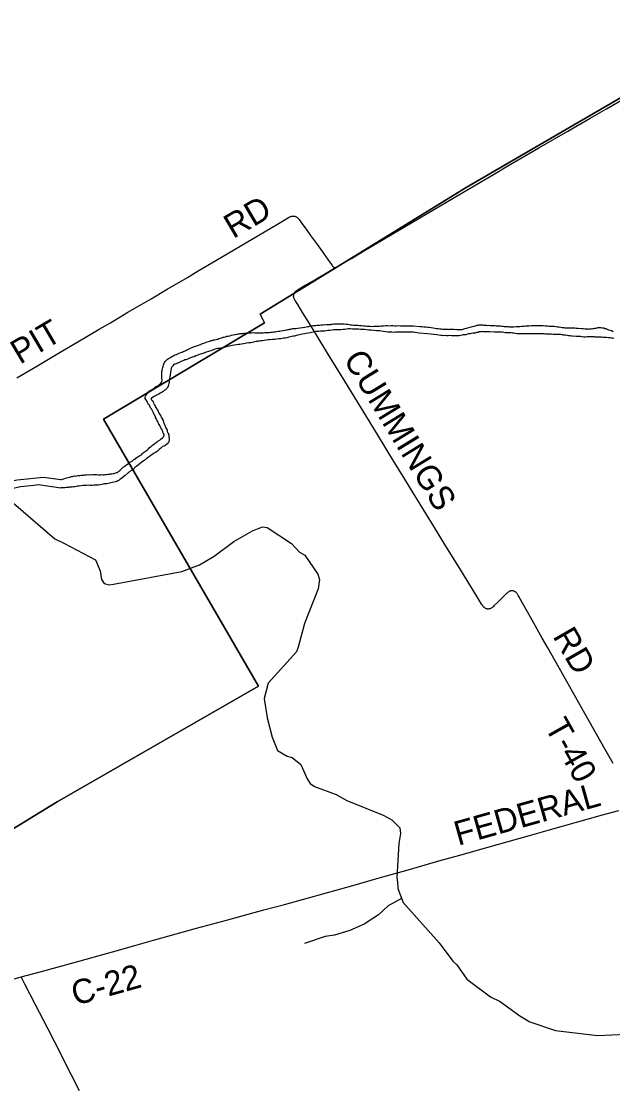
# Model space of a CAD drawing. Extents: x 1410790 to 1770854, y 448063 to 770588.
# Drawn here: x 1616513 to 1623820, y 628685 to 641833 of the extents above; entities that cross this region are included whole.
import ezdxf

# ---------------------------------------------------------------- set-up
doc = ezdxf.new("R2010")
doc.units = 0
for name, color, linetype in [('GM_X_County_Road', 7, 'Continuous'), ('GM_X_County_Road_Text', 7, 'Continuous'), ('GM_X_Minor_River', 7, 'Continuous'), ('GM_X_Township', 7, 'Continuous'), ('GM_X_Township_Road', 7, 'Continuous'), ('GM_X_Township_Road_Text', 7, 'Continuous')]:
    doc.layers.add(name, color=color, linetype=linetype)

msp = doc.modelspace()

# ---------------------------------------------------------------- linework, layer by layer
at = {"layer": 'GM_X_County_Road'}
for points in [[(1620381, 638793), (1620385, 638792), (1620390, 638792), (1620396, 638793), (1620402, 638794), (1620407, 638796), (1620412, 638798), (1620417, 638800), (1620424, 638803), (1620438, 638812), (1620470, 638831), (1620591, 638903), (1620754, 639001), (1621257, 639298), (1621689, 639554), (1622107, 639801), (1622347, 639942), (1622526, 640046), (1622909, 640269), (1623266, 640476), (1623542, 640636), (1623743, 640753), (1624028, 640916)], [(1616457, 637430), (1616703, 637574), (1616992, 637744), (1617212, 637874), (1617475, 638028), (1617614, 638109), (1617831, 638238), (1618117, 638406), (1618315, 638522), (1618567, 638670), (1618699, 638749), (1618917, 638877), (1619146, 639012), (1619287, 639096), (1619519, 639232), (1619677, 639326), (1619761, 639377), (1619815, 639408), (1619824, 639413), (1619832, 639418), (1619838, 639420), (1619844, 639423), (1619850, 639425), (1619857, 639426), (1619864, 639427), (1619871, 639427), (1619877, 639427), (1619883, 639427), (1619889, 639426), (1619894, 639424), (1619901, 639422), (1619906, 639420), (1619911, 639417), (1619916, 639414), (1619921, 639410), (1619926, 639405), (1619932, 639399), (1619938, 639393), (1619945, 639385), (1619962, 639361), (1619980, 639337), (1620033, 639263), (1620087, 639188), (1620160, 639087), (1620235, 638983), (1620243, 638973), (1620330, 638850), (1620336, 638842), (1620353, 638818), (1620359, 638810), (1620363, 638805), (1620367, 638801), (1620371, 638798), (1620375, 638795), (1620381, 638793)], [(1616513, 630029), (1616748, 630092), (1617166, 630206), (1617640, 630338), (1617915, 630415), (1618148, 630481), (1618426, 630560), (1618679, 630629), (1619050, 630730), (1619511, 630857), (1619765, 630925), (1620533, 631137), (1620723, 631190), (1620906, 631244), (1621291, 631353), (1621461, 631401), (1621672, 631461), (1621932, 631534), (1622263, 631626), (1622791, 631775), (1623024, 631841), (1623214, 631895), (1623504, 631977), (1623694, 632030), (1623896, 632086)], [(1615984, 629889), (1616412, 630002), (1616513, 630029)]]:
    msp.add_lwpolyline(points, dxfattribs=at)
at = {"layer": 'GM_X_Minor_River'}
for points in [[(1619051, 637943), (1619069, 637944), (1619089, 637948), (1619109, 637956), (1619131, 637960), (1619156, 637965), (1619178, 637969), (1619192, 637971), (1619204, 637973), (1619216, 637977), (1619228, 637977), (1619242, 637977), (1619256, 637978), (1619268, 637980), (1619288, 637982), (1619298, 637984), (1619318, 637986), (1619336, 637985), (1619358, 637985), (1619378, 637987), (1619398, 637985), (1619458, 637986), (1619478, 637986), (1619500, 637986), (1619518, 637987), (1619546, 637987), (1619564, 637987), (1619580, 637989), (1619595, 637991), (1619611, 637992), (1619627, 637996), (1619651, 637998), (1619665, 638000), (1619685, 638004), (1619701, 638005), (1619719, 638011), (1619749, 638013), (1619769, 638019), (1619785, 638021), (1619799, 638022), (1619813, 638024), (1619825, 638028), (1619845, 638030), (1619869, 638036), (1619888, 638037), (1619904, 638039), (1619924, 638043), (1619958, 638047), (1619986, 638052), (1620014, 638054), (1620036, 638058), (1620052, 638062), (1620064, 638064), (1620078, 638065), (1620096, 638071), (1620120, 638075), (1620148, 638077), (1620168, 638078), (1620178, 638078), (1620188, 638080), (1620198, 638080), (1620217, 638084), (1620229, 638082), (1620239, 638084), (1620251, 638086), (1620263, 638085), (1620283, 638087), (1620295, 638087), (1620337, 638089), (1620347, 638092), (1620359, 638090), (1620375, 638094), (1620399, 638096), (1620423, 638096), (1620445, 638097), (1620465, 638097), (1620483, 638095), (1620501, 638095), (1620525, 638090), (1620547, 638090), (1620563, 638086), (1620581, 638084), (1620599, 638084), (1620617, 638081), (1620637, 638079), (1620653, 638079), (1620669, 638079), (1620693, 638075), (1620715, 638074), (1620743, 638070), (1620761, 638070), (1620781, 638068), (1620801, 638065), (1620823, 638065), (1620847, 638063), (1620867, 638065), (1620879, 638066), (1620890, 638066), (1620904, 638066), (1620922, 638068), (1620938, 638068)], [(1620938, 638068), (1620962, 638070), (1620986, 638069), (1621012, 638073), (1621034, 638073), (1621058, 638072), (1621082, 638074), (1621104, 638074), (1621122, 638072), (1621144, 638071), (1621168, 638073), (1621196, 638071), (1621232, 638070), (1621258, 638070), (1621284, 638072), (1621308, 638070), (1621336, 638069), (1621360, 638069), (1621436, 638064), (1621462, 638064), (1621486, 638060), (1621512, 638057), (1621536, 638055), (1621554, 638053), (1621578, 638049), (1621602, 638046), (1621623, 638044), (1621640, 638040), (1621662, 638036), (1621683, 638035), (1621699, 638033), (1621715, 638031), (1621729, 638031), (1621741, 638031), (1621755, 638031), (1621769, 638028), (1621779, 638028), (1621789, 638030), (1621799, 638026), (1621809, 638028), (1621827, 638028), (1621841, 638028), (1621853, 638029), (1621865, 638027), (1621883, 638029), (1621895, 638027), (1621907, 638027), (1621937, 638024), (1621959, 638026), (1621991, 638038), (1622013, 638042), (1622025, 638046), (1622043, 638051), (1622057, 638055), (1622071, 638059), (1622089, 638063), (1622108, 638067), (1622120, 638071), (1622132, 638074), (1622146, 638078), (1622156, 638080), (1622172, 638082), (1622188, 638084), (1622216, 638082), (1622228, 638079), (1622242, 638079), (1622258, 638079), (1622270, 638077), (1622286, 638079), (1622304, 638076), (1622314, 638076), (1622326, 638074), (1622342, 638074), (1622362, 638074), (1622380, 638072), (1622434, 638069), (1622450, 638067), (1622466, 638065), (1622480, 638064), (1622498, 638062), (1622516, 638062), (1622530, 638062), (1622542, 638060), (1622554, 638058), (1622576, 638059), (1622598, 638059), (1622626, 638061), (1622650, 638063), (1622672, 638062), (1622699, 638066), (1622721, 638066), (1622743, 638070), (1622765, 638071), (1622789, 638071), (1622815, 638073), (1622839, 638074), (1622865, 638074), (1622887, 638074), (1622907, 638076), (1622927, 638074), (1622959, 638073)], [(1622959, 638073), (1622987, 638071), (1623013, 638071), (1623035, 638068), (1623057, 638066), (1623079, 638066), (1623097, 638066), (1623117, 638061), (1623139, 638059), (1623159, 638059), (1623177, 638055), (1623195, 638052), (1623215, 638050), (1623229, 638048), (1623243, 638048), (1623263, 638048), (1623285, 638047), (1623311, 638045), (1623335, 638047), (1623351, 638047), (1623367, 638044), (1623379, 638044), (1623395, 638042), (1623437, 638038), (1623456, 638037), (1623474, 638035), (1623486, 638035), (1623500, 638035), (1623514, 638033), (1623526, 638031), (1623536, 638033), (1623554, 638032), (1623574, 638036), (1623586, 638040), (1623598, 638042), (1623614, 638044), (1623626, 638046), (1623636, 638049), (1623646, 638049), (1623662, 638051), (1623674, 638049), (1623690, 638047), (1623702, 638047), (1623712, 638045), (1623722, 638040), (1623734, 638040), (1623750, 638028), (1623768, 638022), (1623790, 638016), (1623804, 638013), (1623824, 638003)], [(1618197, 636893), (1618189, 636907), (1618179, 636927), (1618173, 636937), (1618169, 636947), (1618165, 636958), (1618155, 636976), (1618152, 636986), (1618146, 636998), (1618136, 637014), (1618128, 637030), (1618120, 637044), (1618110, 637058), (1618102, 637077), (1618095, 637091), (1618085, 637101), (1618073, 637125), (1618065, 637143), (1618053, 637159), (1618045, 637172), (1618043, 637186), (1618048, 637202), (1618052, 637212), (1618058, 637224), (1618076, 637243), (1618086, 637255), (1618098, 637269), (1618121, 637281), (1618133, 637287), (1618149, 637297), (1618159, 637305), (1618177, 637322), (1618201, 637330), (1618211, 637334), (1618221, 637348), (1618240, 637366), (1618250, 637380), (1618252, 637400), (1618250, 637422), (1618250, 637436), (1618251, 637452), (1618251, 637462), (1618251, 637476), (1618251, 637492), (1618251, 637508), (1618253, 637518), (1618256, 637538), (1618260, 637558), (1618264, 637570), (1618270, 637586), (1618272, 637596), (1618276, 637608), (1618282, 637620), (1618291, 637632), (1618303, 637644), (1618319, 637658), (1618333, 637666), (1618347, 637676), (1618359, 637684), (1618371, 637691), (1618385, 637697), (1618402, 637707), (1618414, 637711), (1618430, 637717), (1618448, 637727), (1618464, 637733), (1618484, 637740), (1618500, 637746), (1618512, 637754), (1618524, 637758), (1618538, 637764), (1618550, 637770), (1618563, 637774), (1618579, 637783), (1618649, 637815), (1618669, 637820), (1618689, 637828), (1618701, 637832), (1618715, 637836), (1618730, 637842), (1618740, 637848), (1618754, 637852), (1618770, 637857), (1618788, 637865), (1618810, 637873), (1618826, 637877), (1618842, 637883), (1618860, 637889), (1618872, 637890), (1618888, 637896), (1618904, 637898), (1618922, 637902), (1618941, 637908), (1618955, 637914), (1618969, 637919), (1618985, 637921), (1618997, 637927), (1619009, 637931), (1619019, 637933), (1619035, 637937), (1619051, 637943)], [(1620150, 638000), (1620087, 637985), (1620057, 637981), (1620031, 637976), (1620011, 637972), (1619989, 637968), (1619967, 637962), (1619949, 637959), (1619931, 637957), (1619913, 637953), (1619901, 637949), (1619887, 637945), (1619875, 637943), (1619856, 637940), (1619838, 637934), (1619818, 637930), (1619794, 637924), (1619772, 637918), (1619754, 637917), (1619738, 637915), (1619720, 637911), (1619696, 637909), (1619670, 637908), (1619642, 637904), (1619616, 637902), (1619584, 637900), (1619562, 637899), (1619537, 637893), (1619515, 637889), (1619493, 637887), (1619473, 637886), (1619457, 637882), (1619441, 637880), (1619429, 637878), (1619413, 637876), (1619397, 637872), (1619383, 637871), (1619367, 637867), (1619347, 637863), (1619323, 637859), (1619301, 637856), (1619279, 637852), (1619258, 637848), (1619234, 637844), (1619212, 637842), (1619192, 637841), (1619172, 637835), (1619142, 637833), (1619122, 637827), (1619102, 637824), (1619054, 637812), (1619038, 637810), (1619018, 637805), (1618998, 637801), (1618977, 637797), (1618957, 637793), (1618935, 637789), (1618921, 637786), (1618907, 637784), (1618893, 637778), (1618877, 637772), (1618855, 637764), (1618827, 637755), (1618799, 637745), (1618770, 637735), (1618744, 637727), (1618728, 637722), (1618716, 637716), (1618694, 637708), (1618670, 637700), (1618650, 637690), (1618626, 637683), (1618606, 637677), (1618591, 637671), (1618573, 637663), (1618557, 637657), (1618545, 637653), (1618535, 637649), (1618521, 637644), (1618509, 637638), (1618497, 637634), (1618487, 637630), (1618477, 637626), (1618467, 637620), (1618455, 637614), (1618441, 637608), (1618426, 637603), (1618416, 637599), (1618406, 637597), (1618392, 637591), (1618386, 637575), (1618374, 637565), (1618368, 637555), (1618366, 637545), (1618359, 637519), (1618355, 637503), (1618353, 637463), (1618347, 637439), (1618344, 637425), (1618344, 637405), (1618340, 637387)], [(1622517, 637986), (1622491, 637986), (1622473, 637988), (1622455, 637991), (1622437, 637991), (1622419, 637991), (1622399, 637993), (1622381, 637991), (1622359, 637992), (1622297, 637996), (1622275, 637997), (1622243, 637997), (1622229, 637997), (1622219, 637997), (1622205, 637999), (1622193, 637998), (1622179, 637998), (1622167, 637996), (1622157, 637990), (1622139, 637988), (1622121, 637982), (1622109, 637980), (1622095, 637981), (1622077, 637977), (1622058, 637973), (1622040, 637971), (1622024, 637967), (1622006, 637961), (1621990, 637960), (1621974, 637958), (1621962, 637954), (1621938, 637950), (1621924, 637948), (1621912, 637949), (1621898, 637947), (1621884, 637947), (1621868, 637947), (1621850, 637947), (1621830, 637947), (1621808, 637950), (1621786, 637948), (1621768, 637948), (1621748, 637950), (1621730, 637949), (1621714, 637951), (1621696, 637953), (1621672, 637955), (1621646, 637960), (1621604, 637962), (1621570, 637968), (1621532, 637971), (1621430, 637980), (1621402, 637984), (1621379, 637987), (1621355, 637991), (1621331, 637991), (1621305, 637991), (1621277, 637992), (1621239, 637992), (1621211, 637992), (1621187, 637991), (1621161, 637991), (1621137, 637991), (1621115, 637990), (1621091, 637992), (1621067, 637992), (1621041, 637992), (1621015, 637997), (1620983, 638001), (1620937, 638008), (1620901, 638010), (1620867, 638012), (1620837, 638017), (1620807, 638019), (1620779, 638021), (1620753, 638024), (1620727, 638024), (1620703, 638026), (1620681, 638029), (1620657, 638031), (1620635, 638031), (1620603, 638031), (1620577, 638032), (1620551, 638032), (1620529, 638028), (1620510, 638026), (1620488, 638025), (1620462, 638023), (1620436, 638021), (1620406, 638022), (1620376, 638020), (1620354, 638018), (1620326, 638014), (1620304, 638013), (1620280, 638011), (1620258, 638007), (1620234, 638005), (1620210, 638004), (1620190, 638002), (1620172, 638002), (1620150, 638000)], [(1623835, 637913), (1623817, 637917), (1623805, 637919), (1623789, 637921), (1623773, 637922), (1623763, 637924), (1623743, 637926), (1623723, 637926), (1623713, 637928), (1623699, 637928), (1623681, 637929), (1623669, 637931), (1623655, 637931), (1623643, 637933), (1623623, 637931), (1623605, 637933), (1623589, 637936), (1623577, 637934), (1623561, 637934), (1623551, 637936), (1623539, 637934), (1623523, 637934), (1623503, 637935), (1623484, 637933), (1623470, 637933), (1623460, 637935), (1623450, 637933), (1623438, 637935), (1623422, 637938), (1623404, 637938), (1623384, 637938), (1623370, 637938), (1623324, 637943), (1623310, 637945), (1623292, 637947), (1623274, 637949), (1623256, 637951), (1623236, 637956), (1623218, 637954), (1623202, 637958), (1623192, 637960), (1623178, 637962), (1623162, 637963), (1623144, 637965), (1623124, 637965), (1623102, 637965), (1623084, 637965), (1623062, 637968), (1623044, 637968), (1623028, 637966), (1623012, 637968), (1622990, 637968), (1622972, 637971), (1622952, 637971), (1622928, 637973), (1622900, 637974), (1622876, 637974), (1622852, 637974), (1622828, 637974), (1622806, 637973), (1622786, 637973), (1622762, 637973), (1622728, 637973), (1622702, 637972), (1622684, 637974), (1622666, 637974), (1622650, 637974), (1622635, 637974), (1622619, 637977), (1622599, 637979), (1622581, 637979), (1622561, 637983), (1622537, 637986), (1622517, 637986)], [(1618340, 637387), (1618338, 637371), (1618336, 637359), (1618332, 637341), (1618327, 637325), (1618321, 637313), (1618311, 637297), (1618295, 637281), (1618279, 637271), (1618265, 637261), (1618253, 637253), (1618230, 637238), (1618212, 637226), (1618192, 637218), (1618178, 637212), (1618164, 637204), (1618154, 637200), (1618134, 637185), (1618117, 637172)], [(1618340, 636692), (1618339, 636699), (1618339, 636725), (1618327, 636747), (1618321, 636763), (1618320, 636777), (1618314, 636791), (1618308, 636801), (1618300, 636816), (1618296, 636826), (1618290, 636838), (1618288, 636848), (1618280, 636866), (1618275, 636878), (1618269, 636902), (1618257, 636924), (1618247, 636943), (1618241, 636953), (1618235, 636963), (1618230, 636975), (1618220, 636989), (1618214, 637001), (1618206, 637015), (1618200, 637031), (1618178, 637064), (1618172, 637076), (1618167, 637086), (1618157, 637100), (1618149, 637114), (1618145, 637134), (1618131, 637146), (1618121, 637163), (1618117, 637172)], [(1617003, 636170), (1617023, 636176), (1617037, 636180), (1617061, 636190), (1617071, 636192), (1617091, 636199), (1617112, 636203), (1617122, 636205), (1617132, 636209), (1617146, 636211), (1617158, 636213), (1617168, 636217), (1617184, 636216), (1617194, 636218), (1617216, 636222), (1617228, 636224), (1617242, 636224), (1617254, 636226), (1617266, 636225), (1617284, 636227), (1617296, 636229), (1617310, 636231), (1617320, 636231), (1617342, 636233), (1617358, 636232), (1617370, 636234), (1617382, 636232), (1617402, 636234), (1617420, 636236), (1617436, 636234), (1617448, 636233), (1617466, 636231), (1617476, 636231), (1617494, 636231), (1617506, 636233), (1617522, 636231), (1617535, 636232), (1617551, 636234), (1617565, 636236), (1617581, 636238), (1617591, 636238), (1617603, 636240), (1617615, 636242), (1617633, 636243), (1617647, 636247), (1617657, 636249), (1617667, 636251), (1617691, 636259), (1617701, 636259), (1617717, 636277), (1617729, 636284), (1617744, 636298), (1617760, 636312), (1617774, 636328), (1617786, 636334), (1617796, 636342), (1617816, 636358), (1617826, 636362), (1617843, 636373), (1617853, 636385), (1617867, 636393), (1617881, 636401), (1617893, 636411), (1617905, 636419), (1617919, 636425), (1617927, 636435), (1617943, 636448), (1617962, 636458), (1617978, 636468), (1617996, 636478), (1618010, 636492), (1618022, 636506), (1618071, 636541), (1618083, 636553), (1618093, 636563), (1618109, 636575), (1618119, 636581), (1618135, 636595), (1618150, 636611), (1618164, 636619), (1618182, 636632), (1618198, 636644), (1618212, 636654), (1618228, 636664), (1618240, 636674), (1618257, 636688), (1618273, 636704), (1618279, 636726), (1618273, 636736), (1618267, 636746), (1618261, 636762), (1618257, 636774), (1618252, 636784), (1618248, 636794), (1618238, 636810), (1618232, 636820), (1618224, 636839), (1618218, 636851), (1618208, 636865), (1618202, 636879), (1618197, 636893)], [(1618340, 636692), (1618341, 636685), (1618338, 636665), (1618336, 636639), (1618326, 636623), (1618304, 636603), (1618277, 636585), (1618259, 636579), (1618247, 636569), (1618235, 636558), (1618217, 636544), (1618195, 636524), (1618169, 636508), (1618146, 636494), (1618124, 636479), (1618102, 636461), (1618080, 636445), (1618060, 636431), (1618043, 636417), (1618019, 636400), (1618001, 636386), (1617981, 636370), (1617959, 636352), (1617940, 636338), (1617924, 636328), (1617910, 636318), (1617902, 636301), (1617878, 636285), (1617860, 636275), (1617847, 636263), (1617835, 636255), (1617795, 636221), (1617779, 636210), (1617756, 636190), (1617736, 636176), (1617722, 636166), (1617706, 636156), (1617692, 636150), (1617660, 636139), (1617636, 636135), (1617618, 636133), (1617602, 636127), (1617571, 636120), (1617549, 636118), (1617535, 636118), (1617523, 636114), (1617507, 636110), (1617487, 636109), (1617467, 636103), (1617449, 636103), (1617429, 636103), (1617407, 636101)], [(1617003, 636170), (1616789, 636198), (1616462, 636166), (1616239, 636123), (1616160, 636093), (1615921, 635956), (1615730, 635909), (1615563, 635964), (1615548, 635902), (1615599, 635865), (1615711, 635821), (1615775, 635814), (1615833, 635823), (1616183, 636012), (1616503, 636085), (1616667, 636101), (1616724, 636110), (1617002, 636069)], [(1617407, 636101), (1617387, 636100), (1617363, 636100), (1617343, 636102), (1617317, 636100), (1617297, 636099), (1617275, 636097), (1617251, 636095), (1617229, 636091), (1617208, 636090), (1617192, 636088), (1617174, 636084), (1617158, 636082), (1617142, 636080), (1617120, 636079), (1617106, 636077), (1617094, 636075), (1617080, 636075), (1617066, 636073), (1617050, 636071), (1617002, 636069)], [(1616274, 636033), (1616326, 635960), (1616927, 635441), (1617037, 635385)], [(1617037, 635385), (1617429, 635179), (1617489, 635044), (1617505, 634937), (1617538, 634887), (1617598, 634872), (1617650, 634879), (1618495, 635038), (1618713, 635120), (1618895, 635227), (1619138, 635405), (1619371, 635539), (1619493, 635587), (1619551, 635580), (1619850, 635382), (1619952, 635276), (1620016, 635240), (1620177, 635005), (1620196, 634938), (1620180, 634824), (1620013, 634396), (1619935, 634103), (1619912, 634045), (1619565, 633659), (1619514, 633469), (1619552, 633228), (1619611, 632990), (1619679, 632826), (1619797, 632754), (1619861, 632737), (1619968, 632651), (1620046, 632475), (1620081, 632416), (1620137, 632379), (1620403, 632280), (1620536, 632207), (1620983, 632025), (1621090, 631967), (1621188, 631869), (1621199, 631802), (1621177, 631676), (1621151, 631258), (1621160, 631201), (1621167, 631119), (1621230, 630947), (1621677, 630450), (1621843, 630222), (1621894, 630177), (1622019, 630001), (1622308, 629781), (1622429, 629727), (1622672, 629548), (1622794, 629475), (1623113, 629367), (1623634, 629306), (1623986, 629323)], [(1621211, 630999), (1621047, 630905), (1620925, 630797), (1620751, 630682), (1620571, 630601), (1620384, 630544), (1620268, 630526), (1620010, 630440)]]:
    msp.add_lwpolyline(points, dxfattribs=at)
at = {"layer": 'GM_X_Township'}
for points in [[(1615244, 631145), (1616954, 632193), (1619445, 633620), (1617528, 636918), (1619519, 638107), (1619465, 638214), (1620351, 638759), (1622010, 639778), (1624446, 641195), (1630114, 644490), (1631517, 645307), (1629880, 646484), (1629664, 646745), (1629350, 646573), (1628860, 647016), (1628711, 647211), (1628663, 647338), (1628592, 647483), (1628757, 647802), (1629208, 648115), (1626598, 650535), (1631173, 650097)], [(1630114, 644490), (1624446, 641195), (1622010, 639778), (1620351, 638759), (1619465, 638214), (1619519, 638107), (1617528, 636918), (1619445, 633620), (1616954, 632193), (1615244, 631145)]]:
    msp.add_lwpolyline(points, dxfattribs=at)
at = {"layer": 'GM_X_Township_Road'}
for points in [[(1619893, 638485), (1619897, 638490), (1619900, 638494), (1619905, 638498), (1619911, 638504), (1619921, 638511), (1619944, 638526), (1620000, 638559), (1620117, 638627), (1620355, 638765), (1620361, 638770), (1620367, 638775), (1620372, 638779), (1620375, 638785), (1620378, 638789), (1620381, 638793)], [(1623826, 632664), (1623727, 632839), (1623477, 633281), (1623253, 633678), (1623017, 634095), (1622949, 634215), (1622782, 634508), (1622702, 634652), (1622659, 634729), (1622652, 634742), (1622647, 634749), (1622644, 634755), (1622640, 634761), (1622635, 634767), (1622631, 634772), (1622627, 634777), (1622623, 634781), (1622619, 634784), (1622614, 634787), (1622608, 634791), (1622601, 634794), (1622594, 634796), (1622589, 634797), (1622584, 634798), (1622578, 634798), (1622572, 634798), (1622565, 634798), (1622559, 634796), (1622553, 634795), (1622546, 634792), (1622541, 634789), (1622535, 634786), (1622530, 634783), (1622527, 634781), (1622519, 634775), (1622512, 634768), (1622474, 634732), (1622404, 634662), (1622353, 634612), (1622342, 634601), (1622333, 634594), (1622325, 634587), (1622317, 634582), (1622310, 634579), (1622304, 634576), (1622297, 634575), (1622290, 634574), (1622283, 634573), (1622274, 634573), (1622268, 634574), (1622263, 634575), (1622258, 634576), (1622253, 634578), (1622248, 634580), (1622244, 634583), (1622239, 634586), (1622235, 634589), (1622230, 634594), (1622227, 634597), (1622224, 634600), (1622217, 634608), (1622210, 634619), (1622200, 634635), (1622171, 634681), (1622146, 634724), (1622055, 634871), (1621911, 635105), (1621759, 635351), (1621604, 635602), (1621520, 635739), (1621440, 635867), (1621354, 636010), (1621251, 636178), (1621104, 636415), (1620912, 636728), (1620776, 636952), (1620590, 637258), (1620509, 637389), (1620297, 637732), (1620163, 637950), (1620072, 638098), (1619988, 638235), (1619928, 638333), (1619897, 638384), (1619892, 638394), (1619888, 638401), (1619884, 638410), (1619882, 638417), (1619880, 638423), (1619879, 638429), (1619878, 638435), (1619878, 638441), (1619879, 638450), (1619881, 638456), (1619882, 638462), (1619884, 638468), (1619886, 638472), (1619889, 638478), (1619891, 638482), (1619893, 638485)], [(1617233, 628622), (1617133, 628816), (1617093, 628895), (1616996, 629085), (1616926, 629222), (1616843, 629382), (1616685, 629692), (1616557, 629940), (1616525, 630005), (1616513, 630029)]]:
    msp.add_lwpolyline(points, dxfattribs=at)

# ---------------------------------------------------------------- texts
at = {"layer": 'GM_X_County_Road_Text'}
for s, rotation, p in [('RD', 30.5407, (1619131, 639142)), ('PIT', 30.5278, (1616496, 637589)), ('FEDERAL', 15.6945, (1621910, 631648)), ('C-22', 15.6153, (1617180, 629672))]:
    msp.add_text(s, height=300, rotation=rotation, dxfattribs=at).set_placement(p)
at = {"layer": 'GM_X_Township_Road_Text'}
for s, rotation, p in [('CUMMINGS', 301.4519, (1620485, 637659)), ('RD', 299.8669, (1623073, 634237)), ('T-40', 299.2603, (1622974, 633119))]:
    msp.add_text(s, height=300, rotation=rotation, dxfattribs=at).set_placement(p)

doc.saveas('drawing.dxf')
